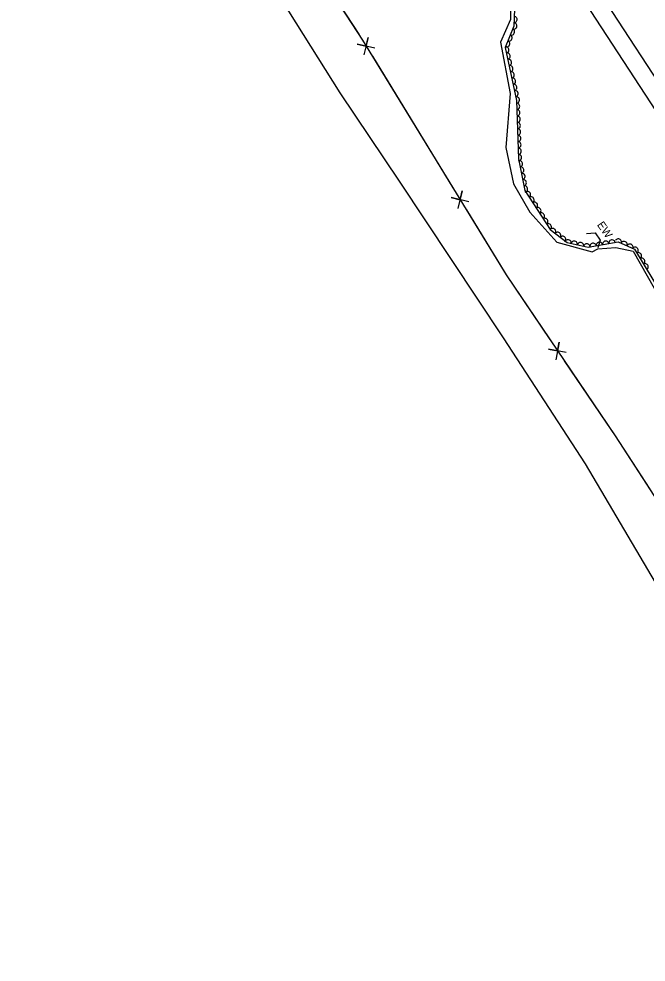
# Model space of a CAD drawing. Extents: x 1746719 to 1766531, y 631721 to 662391.
# Drawn here: x 1760231 to 1760623, y 639916 to 640505 of the extents above; entities that cross this region are included whole.
import ezdxf

# ---------------------------------------------------------------- set-up
doc = ezdxf.new("R2010")
doc.units = 0
for name, color, linetype in [('SURVEY - AERIAL SURVEY - Photo Control - Points - Elevations', 7, 'Continuous'), ('SURVEY - AERIAL SURVEY - Photo Control - Points - Locators', 7, 'Continuous'), ('SURVEY - AERIAL SURVEY - Photo Control with Text', 7, 'Continuous'), ('SURVEY - CENTERLINE - Existing Roads Curve Text', 7, 'Continuous'), ('SURVEY - CENTERLINE - Existing Roads Text', 7, 'Continuous'), ('SURVEY - CENTERLINE - Preliminary - Development', 7, 'Continuous')]:
    doc.layers.add(name, color=color, linetype=linetype)

msp = doc.modelspace()

# ---------------------------------------------------------------- linework, layer by layer
at = {"layer": 'SURVEY - AERIAL SURVEY - Photo Control - Points - Elevations'}
for points in [[(1760353.45, 640892.31), (1760400.83, 640819.16), (1760466.75, 640717.14), (1760525.3, 640626.7), (1760586.58, 640532.24), (1760648.32, 640437.5), (1760701.54, 640355.75), (1760753.85, 640275.04), (1760811.32, 640186.45), (1760885.27, 640071.83)], [(1760344.22, 640886.33), (1760391.59, 640813.18), (1760457.51, 640711.17), (1760516.07, 640620.72), (1760577.36, 640526.24), (1760639.11, 640431.5), (1760692.31, 640349.76), (1760744.62, 640269.06), (1760802.09, 640180.47), (1760875.81, 640066.21)]]:
    msp.add_lwpolyline(points, dxfattribs=at)
at = {"layer": 'SURVEY - AERIAL SURVEY - Photo Control - Points - Locators'}
for points in [[(1760645.58, 640123.99), (1760584.75, 640226.93), (1760533.36, 640305.7), (1760468.35, 640403.65), (1760431.27, 640458.86), (1760371.65, 640553.87)], [(1760537.5, 640524.29), (1760537.82, 640504.74), (1760531.56, 640490.6), (1760537.49, 640458.42), (1760534.83, 640424.66), (1760539.62, 640401.99), (1760549.95, 640384.24), (1760566.69, 640365.55), (1760588.92, 640359.58), (1760592.4, 640361.37), (1760603.53, 640362.26), (1760614.52, 640359.96), (1760636.25, 640321.42)]]:
    msp.add_lwpolyline(points, dxfattribs=at)
at = {"layer": 'SURVEY - AERIAL SURVEY - Photo Control with Text'}
msp.add_lwpolyline([(1760540.69, 640522.18), (1760539.87, 640500.54), (1760534.55, 640487.17), (1760541.55, 640454.15), (1760542.78, 640417.62), (1760546.79, 640397.85), (1760562.59, 640373.42), (1760573.25, 640365.23), (1760586.39, 640362.44), (1760605.07, 640365.74), (1760615.3, 640361.22), (1760638.23, 640323.35)], dxfattribs=at)
for centre, major_axis in [((1760540.02, 640504.63), (-0.08, -2)), ((1760539.87, 640500.64), (-0.08, -2)), ((1760536.95, 640493.2), (-0.74, -1.86)), ((1760538.43, 640496.91), (-0.74, -1.86)), ((1760534.87, 640485.69), (0.41, -1.96)), ((1760535.47, 640489.48), (-0.74, -1.86)), ((1760535.7, 640481.78), (0.41, -1.96)), ((1760536.53, 640477.86), (0.41, -1.96)), ((1760537.35, 640473.95), (0.41, -1.96)), ((1760538.18, 640470.04), (0.41, -1.96)), ((1760539.01, 640466.12), (0.41, -1.96)), ((1760539.84, 640462.21), (0.41, -1.96)), ((1760540.67, 640458.3), (0.41, -1.96)), ((1760541.5, 640454.38), (0.41, -1.96)), ((1760541.67, 640450.39), (0.07, -2)), ((1760541.81, 640446.39), (0.07, -2)), ((1760541.94, 640442.39), (0.07, -2)), ((1760542.08, 640438.4), (0.07, -2)), ((1760542.22, 640434.4), (0.07, -2)), ((1760542.35, 640430.4), (0.07, -2)), ((1760542.49, 640426.4), (0.07, -2)), ((1760542.62, 640422.41), (0.07, -2)), ((1760542.76, 640418.41), (0.07, -2)), ((1760543.42, 640414.47), (0.4, -1.96)), ((1760544.22, 640410.55), (0.4, -1.96)), ((1760545.01, 640406.63), (0.4, -1.96)), ((1760545.8, 640402.71), (0.4, -1.96)), ((1760546.6, 640398.79), (0.4, -1.96)), ((1760548.44, 640395.3), (1.09, -1.68)), ((1760550.61, 640391.94), (1.09, -1.68)), ((1760552.78, 640388.58), (1.09, -1.68)), ((1760554.96, 640385.22), (1.09, -1.68)), ((1760557.13, 640381.86), (1.09, -1.68)), ((1760559.3, 640378.5), (1.09, -1.68)), ((1760561.47, 640375.14), (1.09, -1.68)), ((1760564.13, 640372.23), (1.59, -1.22)), ((1760567.3, 640369.8), (1.59, -1.22)), ((1760570.47, 640367.36), (1.59, -1.22)), ((1760573.74, 640365.12), (1.96, -0.42)), ((1760577.65, 640364.29), (1.96, -0.42)), ((1760581.56, 640363.46), (1.96, -0.42)), ((1760585.48, 640362.63), (1.96, -0.42)), ((1760589.41, 640362.98), (1.97, 0.35)), ((1760593.35, 640363.67), (1.97, 0.35)), ((1760597.29, 640364.37), (1.97, 0.35)), ((1760601.23, 640365.06), (1.97, 0.35)), ((1760605.16, 640365.7), (1.83, -0.81)), ((1760608.82, 640364.09), (1.83, -0.81)), ((1760612.47, 640362.47), (1.83, -0.81)), ((1760615.77, 640360.44), (1.04, -1.71)), ((1760617.84, 640357.01), (1.04, -1.71)), ((1760619.92, 640353.59), (1.04, -1.71)), ((1760621.99, 640350.17), (1.04, -1.71))]:
    msp.add_ellipse(centre, major_axis=major_axis, ratio=0.940188, start_param=0, end_param=3.141593, dxfattribs=at)
at = {"layer": 'SURVEY - CENTERLINE - Existing Roads Curve Text'}
for points in [[(1760230.51, 640819.5), (1760345.86, 640644.08), (1760445.35, 640491.78), (1760535.04, 640345.21), (1760603.13, 640244.58), (1760729.8, 640049.09), (1760817.02, 639915.61)], [(1760415.61, 640537.29), (1760442.96, 640495.43)], [(1760452.97, 640486.79), (1760442.02, 640489.35), (1760447.52, 640488.03), (1760448.85, 640493.53), (1760446.15, 640482.61)], [(1760451.47, 640481.77), (1760475.69, 640442.19)], [(1760475.69, 640442.19), (1760501.79, 640399.55)], [(1760511.7, 640390.83), (1760500.75, 640393.4), (1760506.25, 640392.07), (1760507.57, 640397.57), (1760504.87, 640386.66)], [(1760510.2, 640385.81), (1760534.42, 640346.24)], [(1760534.42, 640346.24), (1760535.04, 640345.21), (1760562.39, 640304.8)], [(1760572.68, 640296.55), (1760561.63, 640298.61), (1760567.18, 640297.54), (1760568.25, 640303.09), (1760566.05, 640292.06)], [(1760571.41, 640291.46), (1760597.42, 640253.03)], [(1760597.42, 640253.03), (1760603.13, 640244.58), (1760624.77, 640211.18)]]:
    msp.add_lwpolyline(points, dxfattribs=at)
at = {"layer": 'SURVEY - CENTERLINE - Existing Roads Text'}
msp.add_lwpolyline([(1760585.23, 640371), (1760590.7, 640371.37), (1760593.73, 640366.77), (1760592.44, 640362.06)], dxfattribs=at)

# ---------------------------------------------------------------- texts
at = {"layer": 'SURVEY - CENTERLINE - Preliminary - Development'}
msp.add_text('EW', height=5, rotation=304.67543, dxfattribs=at).set_placement((1760591.63, 640376.36))

doc.saveas('drawing.dxf')
